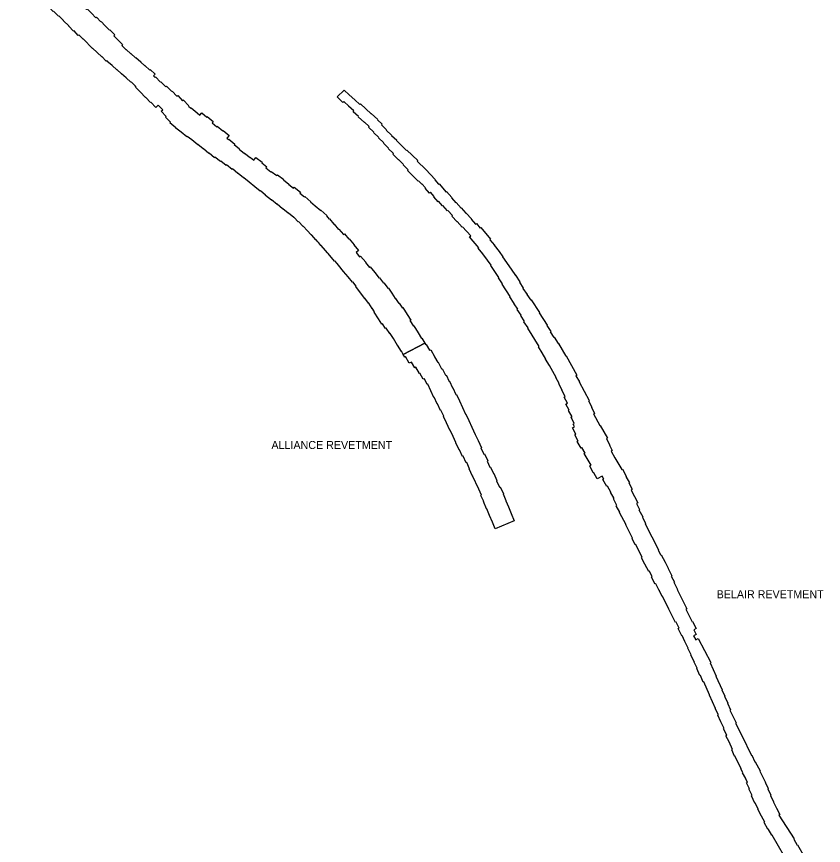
# Model space of a CAD drawing. Extents: x 2650582 to 3923188, y 277893 to 989177.
# Drawn here: x 3697152 to 3713287, y 438986 to 455556 of the extents above; entities that cross this region are included whole.
import ezdxf

# ---------------------------------------------------------------- set-up
doc = ezdxf.new("R2010")
doc.units = 0
doc.layers.add('Level 3', color=7, linetype='Continuous')

msp = doc.modelspace()

# ---------------------------------------------------------------- linework, layer by layer
at = {"layer": 'Level 3'}
for points in [[(3698199, 455369), (3698091, 455474), (3698091, 455475), (3697998, 455574), (3697989, 455565), (3697918, 455638), (3697889, 455665), (3697881, 455657), (3697781, 455764), (3697778, 455762), (3697687, 455860), (3697677, 455851), (3697581, 455952), (3697567, 455940), (3697478, 456030), (3697467, 456021), (3697355, 456128), (3697354, 456127), (3697152, 456324)], [(3698468, 455791), (3698553, 455700), (3698565, 455711), (3698650, 455621), (3698651, 455622), (3698737, 455530), (3698754, 455546), (3698840, 455454), (3698843, 455457), (3698923, 455373), (3699013, 455284), (3699020, 455290), (3699118, 455192), (3699100, 455173), (3699274, 454996)], [(3698958, 454679), (3698946, 454668), (3698858, 454756), (3698855, 454753), (3698766, 454841), (3698761, 454836), (3698673, 454925), (3698670, 454921), (3698490, 455107), (3698484, 455103), (3698399, 455192), (3698386, 455181), (3698301, 455272), (3698291, 455263), (3698195, 455365), (3698199, 455369)], [(3699274, 454996), (3699255, 454977), (3699340, 454899), (3699341, 454899), (3699434, 454814), (3699437, 454817), (3699529, 454733), (3699536, 454741), (3699638, 454649), (3699635, 454645), (3699717, 454571), (3699720, 454575), (3699815, 454488), (3699823, 454497), (3699925, 454404), (3699892, 454369)], [(3699545, 454148), (3699523, 454169), (3699526, 454172), (3699441, 454250), (3699437, 454246), (3699346, 454329), (3699346, 454329), (3699254, 454413), (3699252, 454411), (3699159, 454496), (3699156, 454493), (3699064, 454577), (3699062, 454575), (3698960, 454667), (3698965, 454672), (3698958, 454679)], [(3699892, 454369), (3699923, 454340), (3699932, 454349), (3700030, 454247), (3700036, 454253), (3700134, 454151), (3700152, 454168), (3700255, 454061), (3700262, 454067), (3700360, 453965), (3700374, 453978), (3700472, 453875), (3700487, 453890), (3700597, 453775), (3700589, 453767), (3700638, 453725), (3700641, 453729), (3700767, 453633), (3700765, 453630), (3700819, 453588)], [(3701112, 452735), (3701002, 452825), (3700999, 452821), (3700889, 452910), (3700887, 452909), (3700780, 452997), (3700775, 452990), (3700654, 453089), (3700654, 453090), (3700566, 453160), (3700559, 453152), (3700444, 453243), (3700334, 453326), (3700337, 453329), (3700220, 453431), (3700231, 453443), (3700131, 453548), (3700143, 453560), (3700044, 453663), (3700074, 453691), (3699983, 453786), (3699935, 453739), (3699836, 453843), (3699831, 453838), (3699734, 453940), (3699732, 453939), (3699623, 454052), (3699625, 454054), (3699535, 454138), (3699545, 454148)], [(3704970, 452477), (3704985, 452493), (3704881, 452594), (3704889, 452602), (3704793, 452697), (3704790, 452694), (3704676, 452806), (3704689, 452822), (3704586, 452919), (3704592, 452924), (3704488, 453024), (3704496, 453032), (3704390, 453131), (3704396, 453137), (3704288, 453236), (3704297, 453245), (3704191, 453345), (3704204, 453360), (3704113, 453443), (3704109, 453439), (3703984, 453550), (3703991, 453558), (3703885, 453655), (3703900, 453670), (3703792, 453766), (3703794, 453767), (3703695, 453857), (3703675, 453838), (3703564, 453950), (3703705, 454088), (3703801, 453991), (3703803, 453994), (3703917, 453891), (3703915, 453889), (3704016, 453799), (3704027, 453811), (3704243, 453612), (3704246, 453616), (3704375, 453498), (3704367, 453490), (3704461, 453405), (3704451, 453392), (3704552, 453295), (3704543, 453286), (3704652, 453185), (3704647, 453179), (3704754, 453083), (3704747, 453076), (3704909, 452920), (3704950, 452881), (3704955, 452886), (3705174, 452679), (3705163, 452667)], [(3700819, 453588), (3700855, 453631), (3700956, 453547), (3700964, 453556), (3701084, 453456), (3701064, 453431), (3701155, 453355), (3701163, 453365), (3701275, 453272), (3701281, 453280), (3701402, 453179), (3701356, 453124), (3701388, 453098), (3701394, 453105)], [(3701394, 453105), (3701514, 453007), (3701507, 452998), (3701613, 452912), (3701607, 452904), (3701708, 452822), (3701712, 452827), (3701823, 452736), (3701827, 452741), (3701895, 452686), (3701938, 452741)], [(3702473, 451713), (3702363, 451803), (3702361, 451801), (3702252, 451890), (3702247, 451884), (3702127, 451982), (3702133, 451989), (3702032, 452072), (3702026, 452065), (3701917, 452154), (3701917, 452154), (3701801, 452248), (3701695, 452334), (3701692, 452331), (3701581, 452421), (3701579, 452419), (3701469, 452509), (3701462, 452499), (3701350, 452590), (3701342, 452580), (3701236, 452666), (3701228, 452656), (3701119, 452744), (3701112, 452735)], [(3701938, 452741), (3702061, 452643), (3702054, 452634), (3702156, 452554), (3702138, 452531), (3702238, 452452), (3702246, 452462), (3702355, 452376), (3702370, 452395), (3702495, 452296), (3702490, 452290), (3702598, 452205), (3702594, 452200), (3702690, 452124), (3702706, 452144), (3702830, 452047)], [(3705163, 452667), (3705336, 452498)], [(3705193, 452274), (3705186, 452266), (3704970, 452477)], [(3705336, 452498), (3705523, 452300), (3705514, 452291), (3705590, 452205), (3705600, 452214), (3705743, 452049), (3705751, 452056), (3705854, 451939), (3705848, 451935), (3705937, 451832), (3705945, 451839), (3706041, 451728), (3706045, 451731), (3706138, 451624), (3706144, 451628), (3706248, 451512), (3706241, 451506), (3706331, 451404), (3706347, 451418), (3706424, 451328)], [(3706235, 451170), (3706071, 451356), (3706066, 451348), (3705965, 451459), (3705962, 451452), (3705856, 451568), (3705867, 451576), (3705778, 451677), (3705769, 451670), (3705674, 451782), (3705667, 451774), (3705589, 451867), (3705582, 451855), (3705497, 451953), (3705503, 451960), (3705427, 452047), (3705409, 452028), (3705321, 452126), (3705333, 452134), (3705258, 452211), (3705256, 452208), (3705193, 452274)], [(3702830, 452047), (3702814, 452027), (3702910, 451952), (3702914, 451957), (3703035, 451855), (3703031, 451851), (3703126, 451770), (3703126, 451771), (3703235, 451679), (3703239, 451683), (3703356, 451580), (3703349, 451572)], [(3703592, 450587), (3703564, 450619), (3703563, 450619), (3703518, 450670), (3703513, 450665), (3703382, 450821), (3703373, 450831), (3703373, 450832), (3703332, 450881), (3703329, 450879), (3703245, 450980), (3703240, 450985), (3703237, 450982), (3703194, 451034), (3703176, 451052), (3703178, 451053), (3703143, 451094), (3703143, 451094), (3703142, 451096), (3703136, 451091), (3703056, 451187), (3703048, 451195), (3703042, 451190), (3702966, 451281), (3702888, 451362), (3702883, 451357), (3702787, 451457), (3702785, 451455), (3702702, 451538), (3702700, 451536), (3702588, 451628), (3702585, 451624), (3702474, 451714), (3702473, 451713)], [(3703349, 451572), (3703402, 451508), (3703409, 451514), (3703500, 451405), (3703501, 451405), (3703590, 451299), (3703598, 451306), (3703688, 451198), (3703707, 451215), (3703797, 451106), (3703802, 451110), (3703902, 450991), (3703900, 450990), (3703991, 450880), (3703940, 450837)], [(3706424, 451328), (3706435, 451337), (3706629, 451106), (3706616, 451096), (3706707, 450986), (3706705, 450984), (3706801, 450857), (3706801, 450857), (3706876, 450755), (3706872, 450752), (3707041, 450506), (3707043, 450507), (3707128, 450383), (3707129, 450384), (3707216, 450252), (3707208, 450247)], [(3707026, 449963), (3706864, 450209), (3706871, 450213), (3706871, 450214), (3706789, 450334), (3706799, 450342), (3706635, 450582), (3706640, 450585), (3706567, 450685), (3706568, 450686), (3706473, 450811), (3706476, 450813), (3706383, 450926), (3706393, 450933), (3706212, 451151), (3706235, 451170)], [(3703940, 450837), (3704011, 450751), (3704032, 450768), (3704134, 450644), (3704130, 450640), (3704210, 450542), (3704226, 450555), (3704315, 450439), (3704317, 450441), (3704400, 450329), (3704407, 450335), (3704487, 450227), (3704499, 450236)], [(3704118, 449925), (3704114, 449922), (3704032, 450034), (3704030, 450033), (3703936, 450160), (3703941, 450164), (3703875, 450251), (3703870, 450247), (3703782, 450355), (3703781, 450354), (3703693, 450461), (3703691, 450459), (3703588, 450584), (3703592, 450587)], [(3704499, 450236), (3704581, 450118), (3704590, 450124), (3704655, 450024), (3704655, 450024), (3704724, 449918), (3704730, 449922), (3704796, 449819), (3704806, 449825), (3704867, 449730), (3704877, 449737), (3704964, 449601), (3704963, 449600), (3705035, 449489), (3705019, 449479), (3705092, 449367), (3705099, 449372), (3705183, 449234), (3705181, 449233), (3705249, 449122), (3705259, 449127), (3705315, 449030), (3704884, 448803)], [(3707208, 450247), (3707286, 450128), (3707278, 450123), (3707362, 450003), (3707357, 450000), (3707435, 449889), (3707442, 449893), (3707610, 449638), (3707605, 449634), (3707763, 449385), (3707758, 449382), (3707839, 449261), (3707825, 449251), (3707898, 449142), (3707906, 449148), (3707986, 449019), (3707989, 449021), (3708138, 448768), (3708143, 448771), (3708356, 448386), (3708339, 448377), (3708407, 448255), (3708401, 448252), (3708603, 447880), (3708587, 447871), (3708654, 447750), (3708646, 447746), (3708707, 447623)], [(3704884, 448803), (3704850, 448864), (3704847, 448863), (3704773, 448985), (3704771, 448983), (3704687, 449121), (3704688, 449121), (3704623, 449223), (3704615, 449218), (3704543, 449329), (3704530, 449321), (3704468, 449416), (3704458, 449410), (3704392, 449513), (3704391, 449512), (3704304, 449647), (3704311, 449651), (3704264, 449724), (3704263, 449723), (3704195, 449830), (3704188, 449825), (3704118, 449925)], [(3708306, 447421), (3708242, 447547), (3708262, 447556), (3708192, 447681), (3708203, 447687), (3708139, 447806), (3708170, 447825), (3708101, 447946), (3708120, 447958), (3708053, 448086), (3708061, 448090), (3707993, 448214), (3708001, 448218), (3707936, 448340), (3707940, 448342), (3707812, 448583), (3707808, 448581), (3707731, 448707), (3707735, 448709), (3707662, 448833), (3707666, 448835), (3707592, 448951), (3707603, 448958), (3707373, 449327), (3707380, 449332), (3707298, 449453), (3707312, 449462), (3707234, 449582), (3707243, 449589), (3707165, 449699), (3707176, 449708), (3707100, 449813), (3707106, 449818), (3707013, 449954), (3707026, 449963)], [(3706270, 446371), (3706204, 446513), (3706210, 446516), (3706153, 446640), (3706141, 446634), (3706080, 446766), (3706070, 446761), (3706007, 446896), (3706000, 446893), (3705934, 447036), (3705939, 447038), (3705882, 447160), (3705881, 447160), (3705820, 447290), (3705817, 447289), (3705751, 447432), (3705753, 447433), (3705692, 447564), (3705694, 447565), (3705638, 447686), (3705631, 447683), (3705569, 447816), (3705562, 447813), (3705501, 447945), (3705497, 447943), (3705436, 448074), (3705436, 448074), (3705374, 448208), (3705360, 448202), (3705307, 448316), (3705286, 448305), (3705219, 448427), (3705209, 448421), (3705138, 448546), (3705116, 448533), (3705049, 448650), (3705004, 448625), (3704929, 448758), (3704915, 448750), (3704884, 448803), (3705315, 449030)], [(3705315, 449030), (3705334, 448996), (3705344, 449002), (3705411, 448884), (3705434, 448897), (3705513, 448758), (3705511, 448757), (3705576, 448642), (3705581, 448645), (3705652, 448512), (3705666, 448519), (3705728, 448385), (3705744, 448392), (3705805, 448261), (3705812, 448264), (3705873, 448132), (3705874, 448132), (3705936, 447999), (3705948, 448004), (3706009, 447872), (3706010, 447872), (3706071, 447739), (3706072, 447740), (3706133, 447609), (3706134, 447609), (3706194, 447479), (3706195, 447479), (3706256, 447347), (3706258, 447348), (3706324, 447204), (3706324, 447204), (3706382, 447079), (3706383, 447080), (3706449, 446937), (3706438, 446932), (3706495, 446811), (3706507, 446816), (3706573, 446674), (3706561, 446668), (3706618, 446545), (3706628, 446550), (3706689, 446419), (3706693, 446421), (3706758, 446280)], [(3708707, 447623), (3708691, 447615), (3708816, 447379), (3708823, 447383), (3708967, 447126), (3708948, 447114), (3709017, 446990), (3709006, 446985), (3709065, 446884), (3709043, 446870), (3709118, 446736), (3709115, 446734), (3709256, 446501), (3709266, 446506), (3709340, 446365), (3709336, 446363), (3709406, 446237), (3709397, 446232), (3709465, 446105), (3709441, 446091), (3709576, 445833), (3709551, 445819), (3709612, 445704), (3709596, 445695), (3709675, 445553), (3709666, 445548), (3709732, 445422), (3709722, 445417), (3709992, 444893)], [(3708863, 446365), (3708761, 446314), (3708699, 446438), (3708685, 446433), (3708617, 446574), (3708641, 446586), (3708505, 446820), (3708521, 446830), (3708458, 446938), (3708445, 446930), (3708362, 447059), (3708381, 447070), (3708316, 447194), (3708336, 447205), (3708271, 447332), (3708311, 447353), (3708282, 447406), (3708306, 447421)], [(3706758, 446280), (3706749, 446275), (3706807, 446150), (3706821, 446157), (3706887, 446015), (3706880, 446012), (3706937, 445879), (3706936, 445878), (3706988, 445755), (3706988, 445755), (3707045, 445620), (3707046, 445620), (3707106, 445477), (3706726, 445316), (3706669, 445451), (3706667, 445450), (3706611, 445583), (3706610, 445583), (3706553, 445716), (3706552, 445716), (3706492, 445859), (3706494, 445860), (3706439, 445979), (3706452, 445986), (3706394, 446111), (3706393, 446110), (3706272, 446372), (3706270, 446371)], [(3709664, 444745), (3709534, 445002), (3709525, 444998), (3709464, 445125), (3709467, 445126), (3709336, 445394), (3709342, 445397), (3709209, 445645), (3709217, 445649), (3709143, 445778), (3709154, 445783), (3709087, 445912), (3709100, 445920), (3709028, 446047), (3709034, 446050), (3708971, 446170), (3708955, 446162), (3708879, 446301), (3708895, 446311), (3708863, 446365)], [(3710894, 442254), (3710885, 442251), (3710827, 442384), (3710818, 442381), (3710754, 442524), (3710764, 442528), (3710705, 442649), (3710707, 442651), (3710635, 442790), (3710644, 442795), (3710579, 442930), (3710583, 442931), (3710513, 443063), (3710519, 443066), (3710461, 443180), (3710457, 443179), (3710385, 443321), (3710402, 443329), (3710344, 443448), (3710330, 443442), (3710193, 443710), (3710195, 443711), (3710071, 443967), (3710063, 443963), (3710004, 444087), (3710000, 444085), (3709936, 444217), (3709921, 444210), (3709851, 444350), (3709862, 444356), (3709806, 444471), (3709793, 444465), (3709717, 444607), (3709719, 444608), (3709648, 444737), (3709664, 444745)], [(3709992, 444893), (3709980, 444886), (3710035, 444791), (3710043, 444795), (3710121, 444647), (3710124, 444648), (3710185, 444527), (3710181, 444524), (3710253, 444376), (3710243, 444372), (3710306, 444251), (3710298, 444247), (3710367, 444103), (3710362, 444100), (3710554, 443716), (3710535, 443707), (3710659, 443457), (3710668, 443461), (3710740, 443321), (3710693, 443297), (3710739, 443202), (3710691, 443179), (3710738, 443098), (3710779, 443121), (3711033, 442642), (3711023, 442638), (3711143, 442369), (3711138, 442367)], [(3711138, 442367), (3711259, 442097), (3711258, 442096), (3711316, 441969), (3711311, 441967), (3711373, 441829), (3711371, 441828), (3711432, 441699), (3711416, 441691), (3711541, 441438), (3711530, 441432), (3711653, 441181), (3711656, 441182), (3711846, 440785), (3711855, 440788), (3711917, 440658), (3711922, 440660), (3711954, 440595), (3711955, 440596), (3712022, 440474), (3712015, 440470), (3712120, 440259), (3712119, 440258), (3712131, 440237), (3712127, 440235), (3712179, 440123), (3712176, 440121), (3712179, 440116), (3712176, 440114), (3712234, 439988), (3712228, 439986), (3712292, 439857), (3712286, 439854), (3712352, 439730), (3712349, 439729), (3712416, 439603), (3712397, 439593)], [(3712173, 439310), (3712101, 439442), (3712117, 439451), (3712050, 439570), (3712048, 439569), (3711977, 439708), (3711983, 439713), (3711919, 439836), (3711915, 439834), (3711848, 439979), (3711860, 439983), (3711793, 440115), (3711806, 440120), (3711746, 440240), (3711770, 440253), (3711730, 440325), (3711733, 440326), (3711671, 440440), (3711675, 440442), (3711636, 440518), (3711641, 440520), (3711517, 440774), (3711510, 440772), (3711453, 440894), (3711471, 440904), (3711399, 441054), (3711402, 441056), (3711337, 441176), (3711358, 441187), (3711291, 441318), (3711305, 441325), (3711236, 441457), (3711237, 441458), (3711173, 441589), (3711186, 441596), (3711124, 441722), (3711129, 441725), (3711006, 441992), (3711011, 441994), (3710894, 442254)], [(3712397, 439593), (3712704, 439116), (3712698, 439112), (3712765, 438993), (3712772, 438997), (3712920, 438733)], [(3712617, 438578), (3712260, 439191), (3712258, 439190), (3712185, 439317), (3712173, 439310)]]:
    msp.add_lwpolyline(points, dxfattribs=at)

# ---------------------------------------------------------------- texts
for s, p in [('ALLIANCE REVETMENT', (3702249, 446911)), ('BELAIR REVETMENT', (3711152, 443927))]:
    msp.add_text(s, height=160, dxfattribs=at).set_placement(p)

doc.saveas('drawing.dxf')
